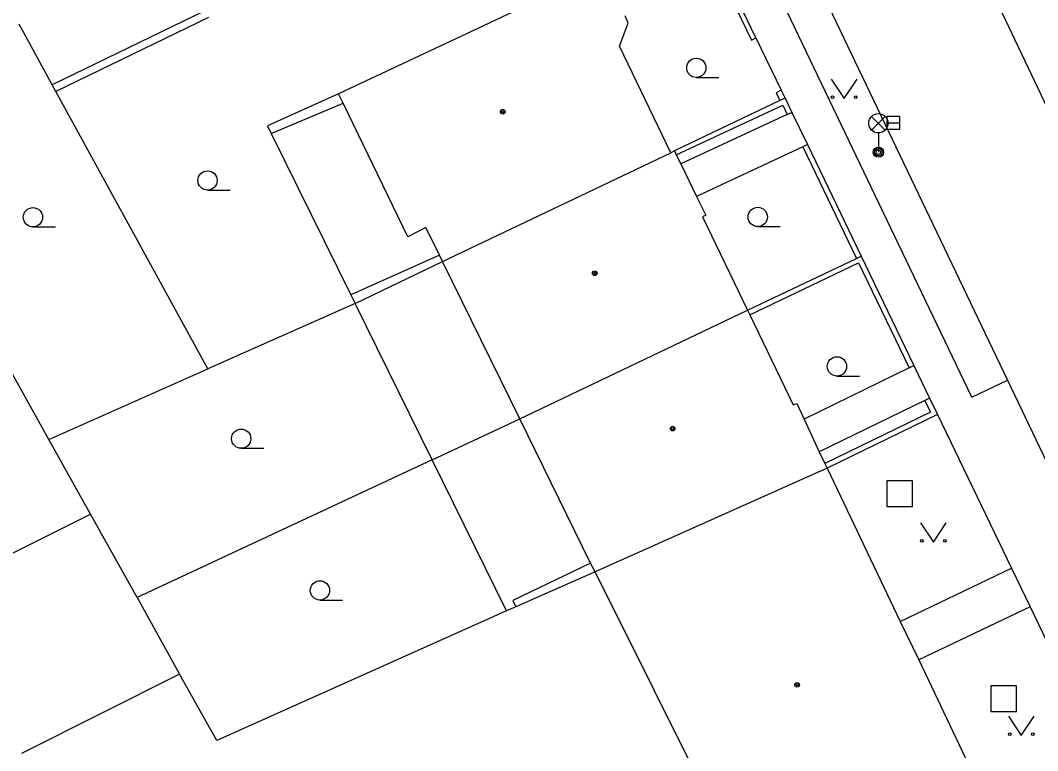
# Model space of a CAD drawing. Extents: x -595546 to -593986, y -1160845 to -1159202.
# Drawn here: x -595450.99 to -595411.42, y -1159851.06 to -1159822.66 of the extents above; entities that cross this region are included whole.
import ezdxf

# ---------------------------------------------------------------- set-up
doc = ezdxf.new("R2010")
doc.units = 0
for name, color, linetype in [('DOP - kresba z DSPS bez souradnic', 7, 'Continuous'), ('DOP - rozhrani ploch obecne', 7, 'Continuous'), ('Level 26', 7, 'Continuous'), ('Level 27', 7, 'Continuous'), ('Level 33', 7, 'Continuous'), ('Level 36', 7, 'Continuous'), ('Level 39', 7, 'Continuous'), ('TM - budovy zdene_ betonove - VP', 7, 'Continuous'), ('TM - chodniky - VP', 7, 'Continuous'), ('TM - komunikace - VP', 7, 'Continuous'), ('TM - letecke snimky - pomocna linie', 7, 'Continuous'), ('TM - plot drateny_ kovovy - VP', 7, 'Continuous'), ('TM - podezdivka plotu - VP', 7, 'Continuous'), ('TM - rozhrani ploch obecne - VP', 7, 'Continuous')]:
    doc.layers.add(name, color=color, linetype=linetype)

msp = doc.modelspace()

# ---------------------------------------------------------------- linework, layer by layer
at = {"layer": 'DOP - kresba z DSPS bez souradnic'}
for points in [[(-595443.82, -1159822.29), (-595449.75, -1159825.17)], [(-595441.23, -1159827.07), (-595438.43, -1159825.89)], [(-595434.69, -1159831.8), (-595438.14, -1159833.34)], [(-595428.81, -1159843.77), (-595431.83, -1159845.22)], [(-595431.83, -1159845.22), (-595431.72, -1159845.47)]]:
    msp.add_lwpolyline(points, dxfattribs=at)
at = {"layer": 'DOP - rozhrani ploch obecne'}
for points in [[(-595443.67, -1159822.56), (-595449.61, -1159825.43)], [(-595449.75, -1159825.17), (-595451.04, -1159822.81)], [(-595449.61, -1159825.43), (-595449.75, -1159825.17)], [(-595443.7, -1159836.22), (-595449.61, -1159825.43)], [(-595438.61, -1159825.52), (-595441.38, -1159826.76)], [(-595449.88, -1159838.96), (-595457.05, -1159826.08)], [(-595441.38, -1159826.76), (-595441.23, -1159827.07)], [(-595441.23, -1159827.07), (-595438.14, -1159833.34)], [(-595437.97, -1159833.67), (-595434.57, -1159832.04)], [(-595437.97, -1159833.67), (-595443.7, -1159836.22)], [(-595438.14, -1159833.34), (-595437.97, -1159833.67)], [(-595434.98, -1159839.75), (-595437.97, -1159833.67)], [(-595449.88, -1159838.96), (-595443.7, -1159836.22)], [(-595434.98, -1159839.75), (-595431.56, -1159838.16)], [(-595448.26, -1159841.86), (-595449.88, -1159838.96)], [(-595434.98, -1159839.75), (-595446.45, -1159845.11)], [(-595432.08, -1159845.63), (-595434.98, -1159839.75)], [(-595454.27, -1159844.86), (-595448.26, -1159841.86)], [(-595446.45, -1159845.11), (-595448.26, -1159841.86)], [(-595428.64, -1159844.11), (-595431.72, -1159845.47)], [(-595446.45, -1159845.11), (-595444.8, -1159848.08)], [(-595431.72, -1159845.47), (-595432.08, -1159845.63)], [(-595432.08, -1159845.63), (-595443.35, -1159850.67)], [(-595444.8, -1159848.08), (-595450.94, -1159851.17)], [(-595443.35, -1159850.67), (-595444.8, -1159848.08)]]:
    msp.add_lwpolyline(points, dxfattribs=at)
at = {"layer": 'Level 26'}
for points in [[(-595417.29, -1159841.57), (-595416.29, -1159841.57), (-595416.29, -1159840.57), (-595417.29, -1159840.57)], [(-595413.25, -1159849.54), (-595412.25, -1159849.54), (-595412.25, -1159848.54), (-595413.25, -1159848.54)]]:
    msp.add_lwpolyline(points, close=True, dxfattribs=at)
at = {"layer": 'Level 27'}
msp.add_line((-595417.29, -1159826.65), (-595416.79, -1159826.65), dxfattribs=at)
msp.add_lwpolyline([(-595417.29, -1159826.9), (-595416.79, -1159826.9), (-595416.79, -1159826.4), (-595417.29, -1159826.4)], close=True, dxfattribs=at)
at = {"layer": 'Level 33'}
for p, q in [((-595417.885, -1159826.93), (-595417.355, -1159826.4)), ((-595417.885, -1159826.4), (-595417.355, -1159826.93)), ((-595417.62, -1159827.04), (-595417.62, -1159827.79))]:
    msp.add_line(p, q, dxfattribs=at)
for centre, radius in [((-595417.62, -1159826.665), 0.375), ((-595417.62, -1159827.79), 0.2), ((-595417.62, -1159827.79), 0.145), ((-595417.62, -1159827.79), 0.0876)]:
    msp.add_circle(centre, radius, dxfattribs=at)
at = {"layer": 'Level 36'}
for p, q in [((-595424.7, -1159824.885), (-595423.825, -1159824.885)), ((-595443.71, -1159829.265), (-595442.835, -1159829.265)), ((-595450.5, -1159830.695), (-595449.625, -1159830.695)), ((-595422.31, -1159830.685), (-595421.435, -1159830.685)), ((-595419.23, -1159836.495), (-595418.355, -1159836.495)), ((-595442.4, -1159839.305), (-595441.525, -1159839.305)), ((-595439.34, -1159845.205), (-595438.465, -1159845.205))]:
    msp.add_line(p, q, dxfattribs=at)
for points in [[(-595419.45, -1159824.95), (-595418.95, -1159825.7), (-595418.45, -1159824.95)], [(-595415.98, -1159842.2), (-595415.48, -1159842.95), (-595414.98, -1159842.2)], [(-595412.56, -1159849.72), (-595412.06, -1159850.47), (-595411.56, -1159849.72)]]:
    msp.add_lwpolyline(points, dxfattribs=at)
for centre, radius in [((-595424.7, -1159824.51), 0.375), ((-595419.4, -1159825.65), 0.05), ((-595418.501, -1159825.65), 0.05), ((-595443.71, -1159828.89), 0.375), ((-595450.5, -1159830.32), 0.375), ((-595422.31, -1159830.31), 0.375), ((-595419.23, -1159836.12), 0.375), ((-595442.4, -1159838.93), 0.375), ((-595415.93, -1159842.9), 0.05), ((-595415.031, -1159842.9), 0.05), ((-595439.34, -1159844.83), 0.375), ((-595412.51, -1159850.42), 0.05), ((-595411.611, -1159850.42), 0.05)]:
    msp.add_circle(centre, radius, dxfattribs=at)
at = {"layer": 'Level 39'}
for centre, radius in [((-595432.23, -1159826.22), 0.09), ((-595432.23, -1159826.22), 0.0398), ((-595428.65, -1159832.5), 0.09), ((-595428.65, -1159832.5), 0.0398), ((-595425.62, -1159838.54), 0.09), ((-595425.62, -1159838.54), 0.0398), ((-595420.78, -1159848.5), 0.09), ((-595420.78, -1159848.5), 0.0398)]:
    msp.add_circle(centre, radius, dxfattribs=at)
at = {"layer": 'TM - budovy zdene_ betonove - VP'}
for points in [[(-595428.88, -1159820.94), (-595433.42, -1159823.08), (-595438.61, -1159825.52)], [(-595427.35, -1159822.77), (-595427.47, -1159822.49)], [(-595427.69, -1159823.67), (-595427.35, -1159822.77)], [(-595425.69, -1159827.81), (-595427.69, -1159823.67)], [(-595438.43, -1159825.89), (-595438.61, -1159825.52)], [(-595435.92, -1159831.08), (-595438.43, -1159825.89)], [(-595425.55, -1159827.74), (-595425.69, -1159827.81)], [(-595425.55, -1159827.74), (-595425.48, -1159827.89)], [(-595434.57, -1159832.04), (-595425.69, -1159827.81)], [(-595425.48, -1159827.89), (-595425.3, -1159828.25)], [(-595425.3, -1159828.25), (-595424.69, -1159829.51)], [(-595424.69, -1159829.51), (-595424.33, -1159830.24)], [(-595424.33, -1159830.24), (-595424.46, -1159830.31)], [(-595424.46, -1159830.31), (-595422.71, -1159833.93)], [(-595435.22, -1159830.72), (-595435.92, -1159831.08)], [(-595434.69, -1159831.8), (-595435.22, -1159830.72)], [(-595434.57, -1159832.04), (-595434.69, -1159831.8)], [(-595431.56, -1159838.16), (-595434.57, -1159832.04)], [(-595431.56, -1159838.16), (-595422.71, -1159833.93)], [(-595422.71, -1159833.93), (-595422.62, -1159834.11)], [(-595422.62, -1159834.11), (-595420.93, -1159837.62)], [(-595420.93, -1159837.62), (-595420.79, -1159837.56)], [(-595420.79, -1159837.56), (-595420.51, -1159838.17)], [(-595428.81, -1159843.77), (-595431.56, -1159838.16)], [(-595420.51, -1159838.17), (-595419.92, -1159839.44)], [(-595419.92, -1159839.44), (-595419.7, -1159839.9)], [(-595419.7, -1159839.9), (-595419.61, -1159840.08)], [(-595419.61, -1159840.08), (-595428.64, -1159844.11)], [(-595419.61, -1159840.08), (-595416.77, -1159846.04)], [(-595428.64, -1159844.11), (-595428.81, -1159843.77)], [(-595421.76, -1159857.88), (-595428.64, -1159844.11)], [(-595416.77, -1159846.04), (-595416.05, -1159847.53)], [(-595416.05, -1159847.53), (-595413.15, -1159853.62)]]:
    msp.add_lwpolyline(points, dxfattribs=at)
at = {"layer": 'TM - chodniky - VP'}
for points in [[(-595413.99, -1159837.32), (-595423.72, -1159816.99), (-595422.3, -1159816.38)], [(-595422.38, -1159823.35), (-595421.4, -1159825.38)], [(-595420.98, -1159826.25), (-595420.38, -1159827.49)], [(-595416.24, -1159836.09), (-595415.63, -1159837.35)], [(-595413.99, -1159837.32), (-595412.6, -1159836.65)], [(-595415.32, -1159837.99), (-595412.44, -1159843.97)], [(-595416.77, -1159846.04), (-595412.44, -1159843.97)], [(-595411.72, -1159845.47), (-595416.05, -1159847.53)], [(-595411.72, -1159845.47), (-595408.83, -1159851.48)]]:
    msp.add_lwpolyline(points, dxfattribs=at)
at = {"layer": 'TM - komunikace - VP'}
for points in [[(-595422.3, -1159816.38), (-595412.6, -1159836.65)], [(-595408.24, -1159831.96), (-595414.19, -1159819.44)], [(-595412.6, -1159836.65), (-595409.13, -1159843.9), (-595399.73, -1159863.59), (-595398.76, -1159865.63), (-595394.25, -1159875.09), (-595389.17, -1159885.72), (-595386.39, -1159891.54), (-595383.57, -1159897.46), (-595381.26, -1159902.3)]]:
    msp.add_lwpolyline(points, dxfattribs=at)
at = {"layer": 'TM - letecke snimky - pomocna linie'}
for points in [[(-595421.17, -1159826.32), (-595425.3, -1159828.25)], [(-595420.56, -1159827.58), (-595424.69, -1159829.51)], [(-595416.42, -1159836.18), (-595420.51, -1159838.17)], [(-595415.81, -1159837.44), (-595419.92, -1159839.44)]]:
    msp.add_lwpolyline(points, dxfattribs=at)
at = {"layer": 'TM - plot drateny_ kovovy - VP'}
for points in [[(-595423.76, -1159820.94), (-595422.56, -1159823.44), (-595422.38, -1159823.35)], [(-595421.4, -1159825.38), (-595421.6, -1159825.48), (-595421.45, -1159825.78)], [(-595425.48, -1159827.89), (-595421.34, -1159825.96), (-595421.17, -1159826.32)], [(-595421.17, -1159826.32), (-595420.98, -1159826.25)], [(-595420.38, -1159827.49), (-595420.56, -1159827.58)], [(-595420.56, -1159827.58), (-595418.47, -1159831.92)], [(-595422.62, -1159834.11), (-595418.39, -1159832.09)], [(-595418.39, -1159832.09), (-595416.42, -1159836.18)], [(-595416.42, -1159836.18), (-595416.24, -1159836.09)], [(-595415.81, -1159837.44), (-595415.59, -1159837.9), (-595419.7, -1159839.9)], [(-595415.63, -1159837.35), (-595415.81, -1159837.44)]]:
    msp.add_lwpolyline(points, dxfattribs=at)
at = {"layer": 'TM - podezdivka plotu - VP'}
for points in [[(-595422.38, -1159823.35), (-595423.58, -1159820.85)], [(-595421.4, -1159825.38), (-595421.25, -1159825.69)], [(-595421.45, -1159825.78), (-595425.55, -1159827.74)], [(-595421.25, -1159825.69), (-595421.45, -1159825.78)], [(-595421.25, -1159825.69), (-595420.98, -1159826.25)], [(-595420.38, -1159827.49), (-595418.29, -1159831.83)], [(-595422.71, -1159833.93), (-595418.47, -1159831.92)], [(-595418.47, -1159831.92), (-595418.29, -1159831.83)], [(-595418.29, -1159831.83), (-595416.24, -1159836.09)], [(-595415.63, -1159837.35), (-595415.32, -1159837.99)], [(-595415.32, -1159837.99), (-595419.61, -1159840.08)]]:
    msp.add_lwpolyline(points, dxfattribs=at)
at = {"layer": 'TM - rozhrani ploch obecne - VP'}
msp.add_lwpolyline([(-595412.44, -1159843.97), (-595411.72, -1159845.47)], dxfattribs=at)

doc.saveas('drawing.dxf')
